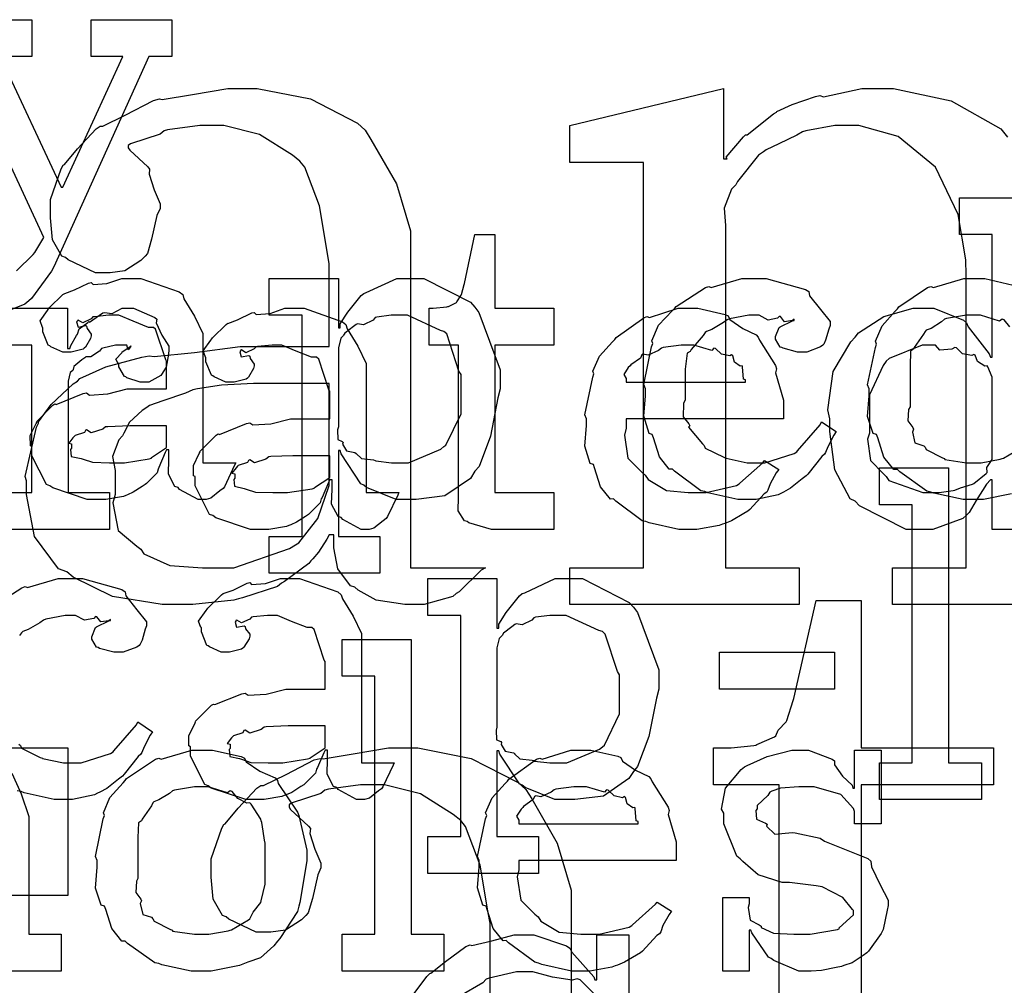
# Model space of a CAD drawing. Extents: x 0 to 8.5, y 0 to 11.
# Tile 297 of 379: x 3.601 to 3.972, y 6.853 to 7.217. Entities that reach past the tile are written whole.
import ezdxf

# ---------------------------------------------------------------- set-up
doc = ezdxf.new("R2010")
doc.units = 0
doc.layers.get('0').update_dxf_attribs({"linetype": 'CONTINUOUS'})

msp = doc.modelspace()

# ---------------------------------------------------------------- linework, layer by layer
at = {"color": 0}
for points in [[(3.57026, 7.21653), (3.60585, 7.21653), (3.60585, 7.20264), (3.59392, 7.20264), (3.61692, 7.15338), (3.61757, 7.15338), (3.64014, 7.20264), (3.62819, 7.20264), (3.62819, 7.21653), (3.65858, 7.21653), (3.65858, 7.20264), (3.6499, 7.20264), (3.6141, 7.12343), (3.61328, 7.12181), (3.60574, 7.11149), (3.60476, 7.11063), (3.60319, 7.10932), (3.59343, 7.10542)], [(3.60004, 7.12185), (3.60639, 7.12804), (3.60693, 7.12885), (3.6104, 7.1345), (3.57872, 7.20264)], [(4.01644, 6.9961), (3.93007, 6.9961), (3.93007, 7.00999), (3.95785, 7.00999), (3.95785, 7.12022), (3.95774, 7.12597), (3.95481, 7.14312), (3.94629, 7.16092), (3.93224, 7.17253), (3.91743, 7.17665), (3.91249, 7.17665), (3.90842, 7.17665), (3.89751, 7.17469), (3.89621, 7.17426), (3.8941, 7.17296), (3.88732, 7.16976), (3.88254, 7.16754), (3.88146, 7.16667), (3.87967, 7.16553), (3.87169, 7.15554), (3.87104, 7.15429), (3.86942, 7.15267), (3.86664, 7.14556), (3.86714, 7.13894), (3.86714, 7.13672), (3.86714, 7.00999), (3.89492, 7.00999), (3.89492, 6.9961), (3.80854, 6.9961), (3.80854, 7.00999), (3.80854, 7.00999), (3.83632, 7.00999), (3.83632, 7.16276), (3.80854, 7.16276), (3.80854, 7.17665), (3.86649, 7.19054), (3.86649, 7.16407), (3.86778, 7.16407), (3.86746, 7.16471), (3.87397, 7.17242), (3.87472, 7.17318), (3.87538, 7.17313), (3.88525, 7.18104), (3.88644, 7.18164), (3.8865, 7.18192), (3.89231, 7.18457), (3.90115, 7.18756), (3.90272, 7.18793), (3.90414, 7.18744), (3.91851, 7.19054), (3.92333, 7.19054), (3.93056, 7.19054), (3.95226, 7.18599), (3.97092, 7.17535), (3.97347, 7.17231)], [(3.99376, 7.02442), (3.96772, 7.02442), (3.96772, 7.04308), (3.96707, 7.04308), (3.9655, 7.04144), (3.96169, 7.03538), (3.95899, 7.03082), (3.95796, 7.02983), (3.9566, 7.02849), (3.94536, 7.02442), (3.94168, 7.02442), (3.94168, 7.02442), (3.93528, 7.02442), (3.91769, 7.03331), (3.91607, 7.03504), (3.91411, 7.03597), (3.90836, 7.04693), (3.90653, 7.06131), (3.90653, 7.06608), (3.90582, 7.06944), (3.90782, 7.08388), (3.91444, 7.09517), (3.91607, 7.0969), (3.91737, 7.09847), (3.92681, 7.10465), (3.93793, 7.10775), (3.94168, 7.10775), (3.94575, 7.10775), (3.95692, 7.10325), (3.95796, 7.10232), (3.95865, 7.10075), (3.96658, 7.0906), (3.96707, 7.08931), (3.96772, 7.08931), (3.96772, 7.13553), (3.95535, 7.13553), (3.95535, 7.14942), (3.98139, 7.14942)], [(3.97499, 7.03782), (3.96436, 7.03569), (3.96083, 7.03569), (3.96083, 7.03569), (3.95676, 7.03569), (3.94575, 7.03808), (3.94456, 7.03851), (3.94303, 7.03879), (3.93283, 7.04611), (3.93197, 7.04699), (3.93067, 7.04699), (3.92692, 7.05171), (3.92458, 7.05897), (3.92415, 7.06022), (3.9229, 7.0606), (3.92068, 7.067), (3.92133, 7.07482), (3.92133, 7.07736), (3.92068, 7.07894), (3.92367, 7.09304), (3.92415, 7.09429), (3.92372, 7.09538), (3.92617, 7.10113), (3.9311, 7.10667), (3.93197, 7.10753), (3.93246, 7.10829), (3.94331, 7.11556), (3.94456, 7.116), (3.94553, 7.11561), (3.95697, 7.11903), (3.96083, 7.11903), (3.96485, 7.11903), (3.97564, 7.11654)], [(3.59347, 7.10775), (3.61931, 7.10775), (3.61931, 7.09256), (3.62017, 7.09256), (3.62017, 7.09256), (3.6205, 7.09375), (3.62267, 7.09754), (3.62299, 7.09799), (3.62299, 7.09799), (3.62369, 7.09999), (3.6269, 7.10243), (3.62733, 7.10275), (3.62761, 7.10249), (3.63265, 7.10601), (3.63319, 7.10622), (3.63319, 7.10612), (3.63612, 7.10585), (3.63992, 7.10775), (3.64122, 7.10775), (3.64415, 7.10775), (3.65218, 7.10433), (3.65294, 7.10363), (3.65267, 7.10226), (3.65479, 7.0976), (3.6575, 7.09353), (3.6575, 7.09212), (3.65728, 7.0905), (3.65647, 7.08556), (3.65533, 7.08376), (3.65489, 7.08322), (3.65446, 7.08242), (3.6499, 7.07997), (3.64839, 7.07997), (3.6466, 7.07997), (3.64165, 7.0816), (3.64122, 7.08192), (3.64074, 7.08208), (3.63861, 7.08572), (3.63861, 7.08692), (3.63835, 7.08692), (3.63747, 7.08854), (3.63971, 7.09104), (3.63992, 7.09125), (3.63986, 7.09125), (3.63981, 7.09125), (3.64285, 7.09337), (3.64318, 7.09343), (3.64318, 7.09364), (3.64307, 7.09326), (3.64208, 7.09212), (3.6416, 7.09386), (3.64144, 7.09386), (3.64085, 7.09386), (3.63949, 7.09386), (3.63906, 7.09386), (3.63732, 7.09386), (3.63265, 7.09278), (3.63211, 7.09256), (3.63135, 7.09164), (3.6281, 7.08946), (3.62619, 7.08942), (3.62582, 7.08908), (3.62472, 7.08832), (3.62164, 7.08578), (3.62142, 7.08464), (3.62125, 7.08431), (3.62033, 7.08361), (3.61951, 7.08024), (3.61951, 7.0791), (3.61951, 7.03831), (3.63514, 7.03831), (3.63514, 7.02442), (3.59347, 7.02442)], [(3.97433, 7.10075), (3.97222, 7.1034), (3.97146, 7.10363), (3.97049, 7.10286), (3.96322, 7.10514), (3.96083, 7.10514), (3.95806, 7.10514), (3.95053, 7.10389), (3.94976, 7.10363), (3.94862, 7.10265), (3.94467, 7.10021), (3.94276, 7.0995), (3.94239, 7.09907), (3.94185, 7.09799), (3.93826, 7.09299), (3.93804, 7.09233), (3.93696, 7.09164), (3.93674, 7.08599), (3.93674, 7.0841), (3.93674, 7.07064), (3.93614, 7.06956), (3.93593, 7.06538), (3.93782, 7.06282), (3.93804, 7.06218), (3.93761, 7.06114), (3.93853, 7.05707), (3.94189, 7.05599), (3.94239, 7.05544), (3.94282, 7.05453), (3.949, 7.05138), (3.94976, 7.05111), (3.94982, 7.05072), (3.95806, 7.04958), (3.96083, 7.04958), (3.96083, 7.04958), (3.96349, 7.04958), (3.97071, 7.05089), (3.97146, 7.05111), (3.972, 7.05126), (3.97835, 7.05501)], [(3.59347, 7.03831), (3.60585, 7.03831), (3.60585, 7.09386), (3.59347, 7.09386)], [(3.59099, 6.99533), (3.60206, 7.00244), (3.60331, 7.00288), (3.60422, 7.0025), (3.61572, 7.00592), (3.61957, 7.00592), (3.62494, 7.00592), (3.63976, 7.00179), (3.64106, 7.00092), (3.64122, 6.99935), (3.64535, 6.99414), (3.64908, 6.98964), (3.64908, 6.98812), (3.64854, 6.98682), (3.64735, 6.98264), (3.64665, 6.98112), (3.64626, 6.98074), (3.64535, 6.98008), (3.64031, 6.97814), (3.63867, 6.97814), (3.63672, 6.97814), (3.63129, 6.9796), (3.63086, 6.97987), (3.63015, 6.98004), (3.62847, 6.98301), (3.62847, 6.984), (3.62847, 6.984), (3.62989, 6.98747), (3.63021, 6.98768), (3.63021, 6.98768), (3.63488, 6.98996), (3.63542, 6.99007), (3.63542, 6.9905), (3.63482, 6.99001), (3.63189, 6.98958), (3.63032, 6.99154), (3.62978, 6.9916), (3.62924, 6.99089), (3.62565, 6.99024), (3.62224, 6.99203), (3.6211, 6.99203), (3.61838, 6.99203), (3.61106, 6.99061), (3.61025, 6.99029), (3.60889, 6.98926), (3.60444, 6.98671), (3.60249, 6.98594), (3.602, 6.98551), (3.60118, 6.98443)], [(3.88747, 6.78386), (3.88747, 6.92817), (3.86274, 6.92817), (3.86274, 6.94206), (3.86621, 6.94206), (3.86931, 6.94206), (3.87782, 6.94299), (3.87858, 6.94314), (3.87901, 6.94331), (3.88569, 6.94629), (3.88618, 6.94661), (3.88618, 6.94661), (3.8871, 6.94874), (3.89008, 6.95193), (3.89031, 6.95247), (3.89031, 6.95247), (3.89268, 6.95996), (3.8929, 6.96072), (3.90136, 6.99761), (3.91829, 6.99761), (3.91829, 6.94206), (3.96821, 6.94206), (3.96821, 6.92817), (3.91829, 6.92817), (3.91829, 6.7615)], [(3.60097, 6.94353), (3.60157, 6.94299), (3.60194, 6.94194), (3.609, 6.93853), (3.60981, 6.93821), (3.60981, 6.93815), (3.61778, 6.93647), (3.62044, 6.93647), (3.62446, 6.93647), (3.63553, 6.93994), (3.6365, 6.9406), (3.63672, 6.94097), (3.64524, 6.95074), (3.64583, 6.95188), (3.65126, 6.94819), (3.65039, 6.94683), (3.64811, 6.94243), (3.64729, 6.94032), (3.64692, 6.93972), (3.64594, 6.93881), (3.64063, 6.93218), (3.63997, 6.93147), (3.63851, 6.93033), (3.63406, 6.92681), (3.63151, 6.9254), (3.63064, 6.92497), (3.62944, 6.92437), (3.62121, 6.92258), (3.61849, 6.92258), (3.61849, 6.92258), (3.61431, 6.92258), (3.60297, 6.92513), (3.60178, 6.92562), (3.60037, 6.92589)], [(3.597, 6.94206), (3.61936, 6.94206), (3.61936, 6.8865), (3.597, 6.8865)], [(3.77849, 6.84483), (3.77849, 6.87608), (3.77783, 6.87999), (3.77474, 6.89789), (3.76926, 6.91249), (3.76742, 6.91471), (3.76465, 6.91694), (3.75222, 6.92475), (3.73872, 6.92817), (3.73421, 6.92817), (3.72971, 6.92817), (3.71756, 6.92654), (3.71619, 6.92622), (3.71474, 6.92492), (3.70361, 6.92122), (3.70275, 6.92057), (3.70275, 6.91971), (3.70329, 6.91883), (3.71012, 6.9126), (3.71078, 6.91168), (3.71061, 6.90989), (3.71246, 6.90397), (3.71468, 6.89871), (3.71468, 6.89692), (3.71354, 6.89421), (3.71153, 6.88536), (3.70996, 6.87999), (3.70904, 6.8789), (3.70742, 6.87733), (3.70144, 6.87343), (3.6959, 6.87261), (3.69407, 6.87261), (3.69032, 6.87261), (3.68007, 6.8775), (3.6791, 6.87847), (3.67768, 6.87896), (3.67415, 6.8851), (3.67344, 6.89333), (3.67344, 6.89606), (3.67344, 6.90033), (3.6774, 6.91183), (3.67822, 6.91319), (3.67865, 6.91351), (3.68354, 6.91943), (3.6906, 6.92686), (3.69211, 6.92796), (3.69319, 6.9279), (3.70161, 6.93207), (3.71224, 6.93756), (3.71446, 6.93815), (3.71556, 6.93799), (3.72694, 6.93983), (3.74018, 6.94206), (3.74463, 6.94206), (3.75131, 6.94206), (3.77138, 6.93815), (3.78911, 6.92904), (3.79194, 6.92643), (3.79417, 6.92285), (3.80382, 6.90614), (3.80908, 6.88851), (3.80908, 6.8826), (3.80908, 6.7615)], [(3.59831, 6.93261), (3.60183, 6.92475), (3.60476, 6.91618), (3.60476, 6.91331), (3.60476, 6.87185), (3.61692, 6.87185), (3.61692, 6.85796), (3.57872, 6.85796)], [(3.74875, 6.84804), (3.75472, 6.8559), (3.75575, 6.85704), (3.75613, 6.85715), (3.76172, 6.86165), (3.76942, 6.86729), (3.77094, 6.86789), (3.77165, 6.86768), (3.77914, 6.86942), (3.7876, 6.87158), (3.79047, 6.87158), (3.79497, 6.87158), (3.80729, 6.86746), (3.80849, 6.8666), (3.80931, 6.86507), (3.81765, 6.85585), (3.81803, 6.85465), (3.81868, 6.85465), (3.81868, 6.87158), (3.83083, 6.87158), (3.83083, 6.84381)], [(3.81858, 6.84853), (3.8125, 6.85465), (3.81131, 6.85508), (3.80946, 6.8546), (3.80197, 6.85563), (3.79465, 6.85769), (3.79221, 6.85769), (3.78842, 6.85769), (3.7781, 6.85536), (3.77701, 6.85487), (3.77582, 6.85351), (3.76704, 6.84847)]]:
    msp.add_lwpolyline(points, dxfattribs=at)
for points in [[(3.66129, 6.9961), (3.655, 6.9961), (3.63629, 6.99918), (3.62147, 7.0064), (3.61897, 7.00846), (3.61594, 7.00956), (3.60682, 7.02181), (3.60379, 7.03754), (3.60379, 7.04275), (3.60335, 7.04443), (3.60758, 7.06293), (3.60835, 7.06446), (3.60829, 7.065), (3.61312, 7.07156), (3.62136, 7.07926), (3.6231, 7.08029), (3.62397, 7.08128), (3.63374, 7.08572), (3.64725, 7.08931), (3.65001, 7.08985), (3.65196, 7.08957), (3.6671, 7.09115), (3.68435, 7.09332), (3.69015, 7.09332), (3.71793, 7.09332), (3.71793, 7.12457), (3.71729, 7.12847), (3.71419, 7.14638), (3.70871, 7.16097), (3.70687, 7.16319), (3.7041, 7.16542), (3.69168, 7.17324), (3.67817, 7.17665), (3.67367, 7.17665), (3.66917, 7.17665), (3.65701, 7.17503), (3.65565, 7.17469), (3.65419, 7.17339), (3.64307, 7.16971), (3.64219, 7.16906), (3.64219, 7.16818), (3.64274, 7.16732), (3.64958, 7.16108), (3.65022, 7.16015), (3.65007, 7.15836), (3.65192, 7.15246), (3.65414, 7.14719), (3.65414, 7.1454), (3.653, 7.14268), (3.65099, 7.13385), (3.64942, 7.12847), (3.64849, 7.12739), (3.64686, 7.12582), (3.6409, 7.1219), (3.63536, 7.1211), (3.63351, 7.1211), (3.62978, 7.1211), (3.61951, 7.12597), (3.61854, 7.12696), (3.61714, 7.12744), (3.61361, 7.13357), (3.6129, 7.14182), (3.6129, 7.14453), (3.6129, 7.14882), (3.61686, 7.16032), (3.61768, 7.16168), (3.61811, 7.162), (3.62299, 7.16792), (3.63004, 7.17535), (3.63157, 7.17643), (3.63265, 7.17637), (3.64106, 7.18056), (3.65169, 7.18604), (3.65392, 7.18664), (3.655, 7.18647), (3.66639, 7.18832), (3.67964, 7.19054), (3.68408, 7.19054), (3.69075, 7.19054), (3.71083, 7.18664), (3.72857, 7.17751), (3.73139, 7.17492), (3.73361, 7.17133), (3.74328, 7.15462), (3.74854, 7.13699), (3.74854, 7.13108), (3.74854, 7.00999), (3.77675, 7.00999), (3.77512, 7.00906), (3.76682, 7.00092), (3.76568, 7.00022), (3.76449, 6.99918), (3.75364, 6.9961), (3.75006, 6.9961), (3.74642, 6.9961), (3.73557, 6.99772), (3.72879, 7.00151), (3.72749, 7.00261), (3.72586, 7.00319), (3.72114, 7.00956), (3.71967, 7.01753), (3.71967, 7.02018), (3.71967, 7.02235), (3.71793, 7.02235), (3.71696, 7.02072), (3.71386, 7.01585), (3.71169, 7.0134), (3.71099, 7.01258), (3.71018, 7.01161), (3.70101, 7.00478), (3.69993, 7.00413), (3.69846, 7.00288), (3.68522, 6.99869), (3.68365, 6.99826), (3.68192, 6.99772), (3.66644, 6.9961), (3.66129, 6.9961)], [(3.78207, 7.02442), (3.77903, 7.02442), (3.77046, 7.02696), (3.76992, 7.02746), (3.76888, 7.02772), (3.7665, 7.03142), (3.76665, 7.03662), (3.76665, 7.03831), (3.76665, 7.09386), (3.75558, 7.09386), (3.75558, 7.10775), (3.75711, 7.10775), (3.75711, 7.10775), (3.76221, 7.10829), (3.76253, 7.1084), (3.76286, 7.10846), (3.76579, 7.10997), (3.766, 7.11014), (3.766, 7.11014), (3.76764, 7.11268), (3.76774, 7.11296), (3.76774, 7.11296), (3.76872, 7.11669), (3.76882, 7.11708), (3.77274, 7.13553), (3.78033, 7.13553), (3.78033, 7.10775), (3.80246, 7.10775), (3.80246, 7.09386), (3.78033, 7.09386), (3.78033, 7.03831), (3.80246, 7.03831), (3.80246, 7.02442), (3.80149, 7.02442), (3.79926, 7.02442), (3.79856, 7.02442), (3.79731, 7.02442), (3.79449, 7.02442), (3.79357, 7.02442), (3.79215, 7.02442), (3.78896, 7.02442), (3.78792, 7.02442), (3.78646, 7.02442), (3.78315, 7.02442), (3.78207, 7.02442)], [(3.63146, 7.03569), (3.62674, 7.03569), (3.61372, 7.04004), (3.61257, 7.0409), (3.61133, 7.04139), (3.60585, 7.05214), (3.60585, 7.05567), (3.60531, 7.05593), (3.60525, 7.05985), (3.60747, 7.06435), (3.60781, 7.065), (3.60769, 7.06511), (3.61376, 7.07129), (3.61453, 7.07172), (3.61501, 7.0715), (3.62522, 7.07563), (3.62646, 7.07585), (3.62761, 7.07508), (3.63444, 7.07547), (3.64176, 7.07736), (3.64426, 7.07736), (3.65663, 7.07736), (3.65663, 7.08778), (3.65631, 7.08832), (3.65246, 7.09988), (3.65164, 7.10058), (3.64979, 7.10058), (3.64399, 7.10286), (3.63861, 7.10514), (3.63688, 7.10514), (3.63488, 7.10514), (3.62944, 7.1046), (3.62885, 7.10449), (3.62819, 7.10374), (3.62506, 7.10232), (3.62332, 7.10335), (3.62299, 7.10319), (3.62299, 7.10297), (3.62272, 7.10265), (3.62326, 7.10069), (3.62614, 7.10124), (3.62646, 7.10101), (3.62663, 7.1001), (3.62819, 7.09804), (3.62819, 7.09733), (3.62793, 7.09636), (3.62603, 7.0931), (3.6256, 7.09278), (3.62517, 7.09239), (3.62061, 7.09125), (3.61908, 7.09125), (3.61746, 7.09125), (3.61301, 7.09326), (3.61257, 7.09364), (3.61203, 7.09386), (3.60997, 7.0989), (3.60997, 7.10058), (3.60981, 7.10058), (3.60894, 7.10303), (3.61176, 7.10699), (3.61214, 7.10753), (3.61242, 7.10792), (3.61757, 7.11296), (3.61822, 7.11339), (3.61822, 7.11333), (3.6219, 7.11469), (3.62722, 7.11729), (3.62819, 7.11751), (3.6289, 7.11675), (3.63411, 7.11714), (3.63976, 7.11903), (3.64165, 7.11903), (3.64692, 7.11903), (3.6614, 7.11399), (3.66271, 7.11296), (3.66314, 7.11133), (3.66715, 7.10482), (3.67031, 7.09825), (3.67031, 7.09603), (3.67031, 7.04958), (3.68267, 7.04958), (3.68224, 7.04867), (3.67839, 7.04053), (3.6779, 7.03982), (3.67671, 7.03901), (3.67329, 7.03624), (3.6715, 7.03569), (3.67096, 7.03569), (3.66846, 7.03569), (3.66151, 7.0395), (3.66097, 7.04025), (3.65978, 7.04064), (3.65733, 7.04525), (3.6575, 7.05094), (3.6575, 7.05285), (3.6575, 7.05436), (3.65663, 7.05436), (3.65608, 7.05339), (3.65369, 7.04779), (3.65338, 7.04719), (3.65306, 7.04574), (3.64908, 7.04178), (3.6486, 7.04135), (3.64746, 7.04064), (3.64404, 7.03842), (3.64193, 7.03749), (3.64122, 7.03722), (3.64035, 7.03683), (3.63368, 7.03569), (3.63146, 7.03569)], [(3.69532, 7.02181), (3.70768, 7.02181), (3.70768, 7.10514), (3.69532, 7.10514), (3.69532, 7.11903), (3.72136, 7.11903), (3.72136, 7.10037), (3.722, 7.10037), (3.722, 7.10189), (3.72488, 7.10628), (3.72987, 7.11253), (3.7309, 7.11339), (3.73182, 7.11367), (3.74333, 7.11903), (3.74718, 7.11903), (3.75358, 7.11903), (3.77115, 7.11003), (3.77279, 7.10818), (3.77431, 7.10618), (3.78233, 7.08458), (3.78233, 7.07736), (3.78147, 7.074), (3.7786, 7.05951), (3.77436, 7.04818), (3.77279, 7.04633), (3.77111, 7.04368), (3.76144, 7.03706), (3.75071, 7.03569), (3.74718, 7.03569), (3.74311, 7.03569), (3.73193, 7.04025), (3.7309, 7.04113), (3.72982, 7.04161), (3.72244, 7.0529), (3.722, 7.05414), (3.72136, 7.05414), (3.72136, 7.02181), (3.73699, 7.02181), (3.73699, 7.00792), (3.69532, 7.00792), (3.69532, 7.02181)], [(3.87608, 7.03569), (3.8719, 7.03569), (3.86057, 7.03825), (3.85938, 7.03874), (3.85796, 7.03901), (3.84804, 7.04633), (3.84722, 7.04719), (3.84603, 7.04715), (3.84229, 7.05176), (3.84006, 7.05897), (3.83963, 7.06022), (3.83838, 7.0606), (3.83637, 7.06711), (3.83703, 7.07482), (3.83703, 7.07736), (3.83637, 7.079), (3.83936, 7.09326), (3.83985, 7.09451), (3.83942, 7.09554), (3.84196, 7.10135), (3.84717, 7.10688), (3.8481, 7.10775), (3.84858, 7.10846), (3.85965, 7.11556), (3.86089, 7.116), (3.86182, 7.11561), (3.87332, 7.11903), (3.87717, 7.11903), (3.88254, 7.11903), (3.89735, 7.1149), (3.89865, 7.11404), (3.89882, 7.11247), (3.90294, 7.10726), (3.90668, 7.10275), (3.90668, 7.10124), (3.90614, 7.09993), (3.90494, 7.09576), (3.90424, 7.09424), (3.90386, 7.09386), (3.90294, 7.09321), (3.89789, 7.09125), (3.89626, 7.09125), (3.89432, 7.09125), (3.88889, 7.09272), (3.88846, 7.09299), (3.88775, 7.09315), (3.88607, 7.09614), (3.88607, 7.09711), (3.88607, 7.09711), (3.88747, 7.10058), (3.88781, 7.10081), (3.88781, 7.10081), (3.89247, 7.10308), (3.89301, 7.10319), (3.89301, 7.10363), (3.89242, 7.10314), (3.88949, 7.10271), (3.88792, 7.10465), (3.88737, 7.10471), (3.88683, 7.104), (3.88325, 7.10335), (3.87983, 7.10514), (3.87869, 7.10514), (3.87597, 7.10514), (3.86865, 7.10374), (3.86783, 7.1034), (3.86649, 7.10238), (3.86203, 7.09983), (3.86008, 7.09907), (3.8596, 7.09864), (3.85878, 7.09754), (3.85428, 7.09218), (3.85394, 7.09147), (3.85271, 7.09082), (3.852, 7.08479), (3.852, 7.08279), (3.852, 7.07324), (3.8514, 7.07189), (3.85129, 7.06689), (3.8534, 7.06424), (3.85374, 7.06347), (3.85331, 7.06299), (3.85856, 7.05664), (3.85915, 7.0561), (3.85954, 7.05507), (3.8666, 7.05165), (3.8674, 7.05132), (3.8674, 7.05126), (3.87538, 7.04958), (3.87804, 7.04958), (3.88206, 7.04958), (3.89312, 7.05306), (3.8941, 7.05371), (3.89432, 7.0541), (3.90283, 7.06386), (3.90343, 7.065), (3.90886, 7.06131), (3.90799, 7.05994), (3.90571, 7.05556), (3.90489, 7.05344), (3.90451, 7.05285), (3.90354, 7.05192), (3.89822, 7.04531), (3.89757, 7.0446), (3.89611, 7.04346), (3.89165, 7.03993), (3.88911, 7.03851), (3.88824, 7.03808), (3.88704, 7.03749), (3.87879, 7.03569), (3.87608, 7.03569)], [(3.69293, 7.02442), (3.68821, 7.02442), (3.67518, 7.02875), (3.67404, 7.02962), (3.67279, 7.03011), (3.66732, 7.04085), (3.66732, 7.04438), (3.66678, 7.04465), (3.66672, 7.04856), (3.66894, 7.05306), (3.66928, 7.05371), (3.66917, 7.05382), (3.67524, 7.06), (3.676, 7.06044), (3.67649, 7.06022), (3.68668, 7.06435), (3.68793, 7.06456), (3.68907, 7.06381), (3.6959, 7.06418), (3.70324, 7.06608), (3.70574, 7.06608), (3.7181, 7.06608), (3.7181, 7.0765), (3.71778, 7.07704), (3.71392, 7.0886), (3.71311, 7.08931), (3.71126, 7.08931), (3.70546, 7.09158), (3.70008, 7.09386), (3.69835, 7.09386), (3.69635, 7.09386), (3.69092, 7.09332), (3.69032, 7.09321), (3.68967, 7.09244), (3.68653, 7.09104), (3.68479, 7.09207), (3.68446, 7.0919), (3.68446, 7.09169), (3.68419, 7.09136), (3.68474, 7.08942), (3.68761, 7.08996), (3.68793, 7.08974), (3.6881, 7.08882), (3.68967, 7.08675), (3.68967, 7.08604), (3.6894, 7.08507), (3.6875, 7.08182), (3.68707, 7.08149), (3.68664, 7.08111), (3.68207, 7.07997), (3.68056, 7.07997), (3.67893, 7.07997), (3.67449, 7.08197), (3.67404, 7.08236), (3.6735, 7.08257), (3.67144, 7.08762), (3.67144, 7.08931), (3.67128, 7.08931), (3.67042, 7.09174), (3.67324, 7.09571), (3.67361, 7.09625), (3.67389, 7.09663), (3.67904, 7.10167), (3.67969, 7.10211), (3.67969, 7.10206), (3.68338, 7.1034), (3.68869, 7.10601), (3.68967, 7.10622), (3.69038, 7.10547), (3.69558, 7.10585), (3.70122, 7.10775), (3.70313, 7.10775), (3.70839, 7.10775), (3.72287, 7.10271), (3.72418, 7.10167), (3.72461, 7.10004), (3.72863, 7.09353), (3.73178, 7.08697), (3.73178, 7.08475), (3.73178, 7.03831), (3.74414, 7.03831), (3.74371, 7.03738), (3.73986, 7.02924), (3.73936, 7.02854), (3.73817, 7.02772), (3.73475, 7.02496), (3.73296, 7.02442), (3.73242, 7.02442), (3.72993, 7.02442), (3.72299, 7.02821), (3.72244, 7.02897), (3.72125, 7.02935), (3.71881, 7.03396), (3.71897, 7.03965), (3.71897, 7.04156), (3.71897, 7.04308), (3.7181, 7.04308), (3.71756, 7.0421), (3.71517, 7.03651), (3.71485, 7.03592), (3.71451, 7.03444), (3.71056, 7.03049), (3.71007, 7.03006), (3.70893, 7.02935), (3.70551, 7.02713), (3.7034, 7.02621), (3.70269, 7.02593), (3.70182, 7.02556), (3.69515, 7.02442), (3.69293, 7.02442)], [(3.74328, 7.04958), (3.74772, 7.04958), (3.75999, 7.05469), (3.76107, 7.05567), (3.76188, 7.05621), (3.76758, 7.06803), (3.76758, 7.07194), (3.76758, 7.08279), (3.76676, 7.08404), (3.76215, 7.0981), (3.76107, 7.09907), (3.75976, 7.09944), (3.7474, 7.10514), (3.74328, 7.10514), (3.74126, 7.10514), (3.73589, 7.10444), (3.73525, 7.10428), (3.73443, 7.10335), (3.73085, 7.10157), (3.72857, 7.10194), (3.72808, 7.10167), (3.727, 7.10086), (3.72379, 7.09842), (3.72325, 7.0976), (3.7231, 7.09733), (3.72222, 7.09646), (3.72136, 7.09289), (3.72136, 7.09169), (3.72136, 7.06304), (3.72103, 7.06196), (3.72114, 7.05826), (3.72282, 7.05761), (3.7231, 7.05718), (3.72293, 7.05653), (3.72444, 7.05404), (3.72754, 7.05339), (3.72808, 7.05306), (3.72803, 7.053), (3.73004, 7.05111), (3.7346, 7.05062), (3.73525, 7.05046), (3.73546, 7.05024), (3.74132, 7.04958), (3.74328, 7.04958)], [(3.85368, 7.02442), (3.84956, 7.02442), (3.83838, 7.02696), (3.83718, 7.02746), (3.83578, 7.02772), (3.82585, 7.03504), (3.82503, 7.03592), (3.82383, 7.03586), (3.8201, 7.04047), (3.81787, 7.04769), (3.81743, 7.04893), (3.81619, 7.04932), (3.81418, 7.05583), (3.81483, 7.06353), (3.81483, 7.06608), (3.81418, 7.06765), (3.81717, 7.08176), (3.81765, 7.08301), (3.81722, 7.08404), (3.81967, 7.08968), (3.8246, 7.09517), (3.82547, 7.09603), (3.82596, 7.09679), (3.83643, 7.10422), (3.83762, 7.10471), (3.8386, 7.10433), (3.84939, 7.10775), (3.85303, 7.10775), (3.85682, 7.10775), (3.86708, 7.10542), (3.86822, 7.10493), (3.86887, 7.10357), (3.87369, 7.10015), (3.87875, 7.09776), (3.8795, 7.0969), (3.87999, 7.09581), (3.88601, 7.08615), (3.88644, 7.08496), (3.88607, 7.08339), (3.88906, 7.07319), (3.88906, 7.06976), (3.88906, 7.06608), (3.82981, 7.06608), (3.82981, 7.06261), (3.8291, 7.06), (3.83046, 7.05122), (3.83578, 7.0459), (3.83697, 7.04482), (3.838, 7.04318), (3.845, 7.03911), (3.85314, 7.03831), (3.85585, 7.03831), (3.85997, 7.03831), (3.87131, 7.04101), (3.87235, 7.04156), (3.87256, 7.04189), (3.88129, 7.04958), (3.88189, 7.05046), (3.88732, 7.04699), (3.88633, 7.04579), (3.88406, 7.04161), (3.88319, 7.03917), (3.88276, 7.03851), (3.88178, 7.03782), (3.87631, 7.0319), (3.8756, 7.03136), (3.87408, 7.03043), (3.86951, 7.02772), (3.86692, 7.02669), (3.86604, 7.02636), (3.86486, 7.02588), (3.85644, 7.02442), (3.85368, 7.02442)], [(3.82981, 7.07997), (3.87472, 7.07997), (3.87472, 7.08083), (3.87397, 7.08111), (3.87364, 7.08567), (3.87343, 7.08604), (3.87272, 7.08599), (3.87056, 7.08751), (3.86996, 7.0899), (3.86951, 7.09017), (3.86882, 7.08979), (3.86567, 7.09044), (3.86344, 7.09267), (3.86279, 7.09278), (3.86208, 7.0919), (3.85525, 7.09386), (3.85303, 7.09386), (3.85053, 7.09386), (3.84375, 7.09299), (3.84304, 7.09278), (3.84196, 7.0919), (3.838, 7.09011), (3.8361, 7.09044), (3.83567, 7.09017), (3.83512, 7.08903), (3.83154, 7.08649), (3.83132, 7.08604), (3.83057, 7.08544), (3.82889, 7.08279), (3.82981, 7.08132), (3.82981, 7.08083), (3.82981, 7.07997)], [(3.94581, 7.03831), (3.94775, 7.03831), (3.95296, 7.03907), (3.95361, 7.03917), (3.95361, 7.03917), (3.95574, 7.04015), (3.96024, 7.0415), (3.96078, 7.04178), (3.96078, 7.04178), (3.96544, 7.04551), (3.96576, 7.0459), (3.96576, 7.0459), (3.96571, 7.04775), (3.96772, 7.05078), (3.96772, 7.05176), (3.96772, 7.0804), (3.96772, 7.08182), (3.9661, 7.08567), (3.96576, 7.08604), (3.9649, 7.08599), (3.96213, 7.08768), (3.96132, 7.09011), (3.96078, 7.09039), (3.95996, 7.09), (3.95654, 7.0906), (3.95426, 7.09289), (3.95361, 7.09299), (3.95242, 7.09239), (3.94797, 7.09201), (3.94635, 7.09386), (3.94581, 7.09386), (3.94129, 7.09386), (3.92887, 7.08882), (3.92779, 7.08778), (3.9266, 7.08615), (3.9215, 7.07519), (3.9215, 7.0715), (3.9215, 7.06065), (3.92074, 7.05838), (3.92188, 7.0504), (3.92671, 7.04542), (3.92779, 7.04438), (3.92871, 7.04286), (3.94151, 7.03831), (3.94581, 7.03831)], [(3.67432, 7.00999), (3.68201, 7.00999), (3.70296, 7.01725), (3.70514, 7.01867), (3.70649, 7.01942), (3.7136, 7.02854), (3.71793, 7.04101), (3.71793, 7.04514), (3.71793, 7.07943), (3.69342, 7.07943), (3.68935, 7.07943), (3.67725, 7.07883), (3.66829, 7.07747), (3.6665, 7.07704), (3.66379, 7.07579), (3.65522, 7.07286), (3.65022, 7.07107), (3.64914, 7.07032), (3.64735, 7.06922), (3.64264, 7.06489), (3.64046, 7.06076), (3.64003, 7.05968), (3.63861, 7.05817), (3.63624, 7.05186), (3.63721, 7.04665), (3.63721, 7.04492), (3.63721, 7.03754), (3.63639, 7.03444), (3.63835, 7.02399), (3.64535, 7.01812), (3.64697, 7.01693), (3.64806, 7.01519), (3.65788, 7.01085), (3.67019, 7.00999), (3.67432, 7.00999)], [(3.63732, 7.04958), (3.64074, 7.04958), (3.65001, 7.05106), (3.65099, 7.05132), (3.65093, 7.05149), (3.65663, 7.05528), (3.65663, 7.05653), (3.65663, 7.06347), (3.64578, 7.06347), (3.64274, 7.06347), (3.63444, 7.06315), (3.63363, 7.06304), (3.63254, 7.06218), (3.62825, 7.06082), (3.62646, 7.0619), (3.62603, 7.06174), (3.62565, 7.06093), (3.62213, 7.05979), (3.6219, 7.05957), (3.62131, 7.05897), (3.61974, 7.05692), (3.62082, 7.05664), (3.62082, 7.05653), (3.62082, 7.05501), (3.62044, 7.05458), (3.62071, 7.05197), (3.6244, 7.05117), (3.62517, 7.05089), (3.62517, 7.05089), (3.62864, 7.04975), (3.63514, 7.04958), (3.63732, 7.04958)], [(3.69879, 7.03831), (3.70221, 7.03831), (3.71149, 7.03976), (3.71246, 7.04004), (3.7124, 7.04021), (3.7181, 7.044), (3.7181, 7.04525), (3.7181, 7.05219), (3.70725, 7.05219), (3.70421, 7.05219), (3.6959, 7.05186), (3.6951, 7.05176), (3.69401, 7.05089), (3.68972, 7.04953), (3.68793, 7.05062), (3.6875, 7.05046), (3.68712, 7.04964), (3.6836, 7.0485), (3.68338, 7.04829), (3.68278, 7.04769), (3.68121, 7.04563), (3.68229, 7.04536), (3.68229, 7.04525), (3.68229, 7.04372), (3.68192, 7.04329), (3.68218, 7.04069), (3.68587, 7.03988), (3.68664, 7.03961), (3.68664, 7.03961), (3.69011, 7.03847), (3.69661, 7.03831), (3.69879, 7.03831)], [(3.92518, 6.93647), (3.93756, 6.93647), (3.93756, 7.03369), (3.92518, 7.03369), (3.92518, 7.04758), (3.95122, 7.04758), (3.95122, 6.93647), (3.9636, 6.93647), (3.9636, 6.92258), (3.92518, 6.92258), (3.92518, 6.93647)], [(3.69119, 6.92258), (3.68647, 6.92258), (3.67344, 6.92692), (3.67231, 6.92779), (3.67106, 6.92828), (3.66558, 6.93901), (3.66558, 6.94254), (3.66504, 6.94282), (3.66499, 6.94672), (3.66721, 6.95122), (3.66754, 6.95188), (3.66743, 6.95199), (3.6735, 6.95817), (3.67426, 6.95861), (3.67475, 6.95839), (3.68494, 6.96251), (3.68619, 6.96272), (3.68733, 6.96197), (3.69417, 6.96235), (3.7015, 6.96425), (3.704, 6.96425), (3.71636, 6.96425), (3.71636, 6.97467), (3.71604, 6.97521), (3.71218, 6.98676), (3.71137, 6.98747), (3.70953, 6.98747), (3.70372, 6.98975), (3.69835, 6.99203), (3.69661, 6.99203), (3.69461, 6.99203), (3.68918, 6.99149), (3.68858, 6.99138), (3.68793, 6.99061), (3.68479, 6.98921), (3.68306, 6.99024), (3.68272, 6.99007), (3.68272, 6.98986), (3.68246, 6.98953), (3.683, 6.98757), (3.68587, 6.98812), (3.68619, 6.9879), (3.68636, 6.98699), (3.68793, 6.98492), (3.68793, 6.98421), (3.68767, 6.98324), (3.68576, 6.97999), (3.68533, 6.97965), (3.6849, 6.97928), (3.68033, 6.97814), (3.67882, 6.97814), (3.67719, 6.97814), (3.67275, 6.98014), (3.67231, 6.98053), (3.67176, 6.98074), (3.66971, 6.98579), (3.66971, 6.98747), (3.66954, 6.98747), (3.66868, 6.9899), (3.6715, 6.99387), (3.67188, 6.99442), (3.67215, 6.99479), (3.67731, 6.99983), (3.67796, 7.00028), (3.67796, 7.00022), (3.68164, 7.00157), (3.68696, 7.00418), (3.68793, 7.00439), (3.68864, 7.00364), (3.69385, 7.00401), (3.69949, 7.00592), (3.70139, 7.00592), (3.70665, 7.00592), (3.72114, 7.00087), (3.72244, 6.99983), (3.72287, 6.99821), (3.72689, 6.99169), (3.73004, 6.98514), (3.73004, 6.98292), (3.73004, 6.93647), (3.7424, 6.93647), (3.74197, 6.93554), (3.73812, 6.9274), (3.73763, 6.92671), (3.73643, 6.92589), (3.73301, 6.92313), (3.73122, 6.92258), (3.73068, 6.92258), (3.72819, 6.92258), (3.72125, 6.92638), (3.72071, 6.92714), (3.71951, 6.92751), (3.71707, 6.93213), (3.71724, 6.93782), (3.71724, 6.93972), (3.71724, 6.94125), (3.71636, 6.94125), (3.71582, 6.94026), (3.71343, 6.93468), (3.71311, 6.93408), (3.71278, 6.93261), (3.70882, 6.92865), (3.70833, 6.92822), (3.70719, 6.92751), (3.70378, 6.92529), (3.70167, 6.92437), (3.70096, 6.9241), (3.70008, 6.92372), (3.69342, 6.92258), (3.69119, 6.92258)], [(3.75504, 6.90869), (3.76742, 6.90869), (3.76742, 6.99203), (3.75504, 6.99203), (3.75504, 7.00592), (3.78108, 7.00592), (3.78108, 6.98725), (3.78174, 6.98725), (3.78174, 6.98876), (3.78461, 6.99317), (3.78961, 6.9994), (3.79064, 7.00028), (3.79156, 7.00054), (3.80306, 7.00592), (3.80692, 7.00592), (3.81332, 7.00592), (3.83089, 6.9969), (3.83251, 6.99507), (3.83404, 6.99306), (3.84207, 6.97146), (3.84207, 6.96425), (3.84119, 6.96089), (3.83832, 6.9464), (3.8341, 6.93506), (3.83251, 6.93321), (3.83083, 6.93056), (3.82118, 6.92393), (3.81044, 6.92258), (3.80692, 6.92258), (3.80285, 6.92258), (3.79167, 6.92714), (3.79064, 6.928), (3.78956, 6.9285), (3.78217, 6.93978), (3.78174, 6.94103), (3.78108, 6.94103), (3.78108, 6.90869), (3.79671, 6.90869), (3.79671, 6.89481), (3.75504, 6.89481), (3.75504, 6.90869)], [(3.803, 6.93647), (3.80746, 6.93647), (3.81972, 6.94157), (3.82081, 6.94254), (3.82161, 6.94308), (3.82731, 6.95492), (3.82731, 6.95882), (3.82731, 6.96967), (3.8265, 6.97092), (3.82189, 6.98497), (3.82081, 6.98594), (3.8195, 6.98633), (3.80713, 6.99203), (3.803, 6.99203), (3.801, 6.99203), (3.79563, 6.99132), (3.79497, 6.99115), (3.79417, 6.99024), (3.79058, 6.98844), (3.78831, 6.98882), (3.78782, 6.98856), (3.78674, 6.98774), (3.78353, 6.98529), (3.78299, 6.98449), (3.78282, 6.98421), (3.78196, 6.98335), (3.78108, 6.97976), (3.78108, 6.97857), (3.78108, 6.94993), (3.78076, 6.94883), (3.78087, 6.94515), (3.78256, 6.9445), (3.78282, 6.94407), (3.78267, 6.94342), (3.78418, 6.94092), (3.78728, 6.94026), (3.78782, 6.93994), (3.78776, 6.93989), (3.78976, 6.93799), (3.79432, 6.9375), (3.79497, 6.93733), (3.79519, 6.93712), (3.80106, 6.93647), (3.803, 6.93647)], [(3.72271, 6.87185), (3.73508, 6.87185), (3.73508, 6.96907), (3.72271, 6.96907), (3.72271, 6.98296), (3.74875, 6.98296), (3.74875, 6.87185), (3.76112, 6.87185), (3.76112, 6.85796), (3.72271, 6.85796), (3.72271, 6.87185)], [(3.8649, 6.97814), (3.90831, 6.97814), (3.90831, 6.96425), (3.8649, 6.96425), (3.8649, 6.97814)], [(3.69706, 6.93647), (3.70047, 6.93647), (3.70975, 6.93793), (3.71072, 6.93821), (3.71067, 6.93837), (3.71636, 6.94217), (3.71636, 6.94342), (3.71636, 6.95036), (3.70551, 6.95036), (3.70247, 6.95036), (3.69417, 6.95003), (3.69336, 6.94993), (3.69228, 6.94906), (3.68799, 6.94769), (3.68619, 6.94879), (3.68576, 6.94862), (3.68539, 6.94781), (3.68186, 6.94667), (3.68164, 6.94646), (3.68104, 6.94586), (3.67947, 6.94379), (3.68056, 6.94353), (3.68056, 6.94342), (3.68056, 6.94189), (3.68018, 6.94146), (3.68044, 6.93886), (3.68414, 6.93804), (3.6849, 6.93778), (3.6849, 6.93778), (3.68837, 6.93664), (3.69488, 6.93647), (3.69706, 6.93647)], [(3.66992, 6.85796), (3.66585, 6.85796), (3.65483, 6.86035), (3.65365, 6.86079), (3.65213, 6.86106), (3.64193, 6.86838), (3.64106, 6.86925), (3.63976, 6.86925), (3.63601, 6.87397), (3.63368, 6.88124), (3.63325, 6.88249), (3.632, 6.88286), (3.62978, 6.88926), (3.63043, 6.89708), (3.63043, 6.89963), (3.62978, 6.90121), (3.63276, 6.91531), (3.63325, 6.91656), (3.63282, 6.91764), (3.63525, 6.92339), (3.64019, 6.92893), (3.64106, 6.92979), (3.64154, 6.93056), (3.6524, 6.93782), (3.65365, 6.93826), (3.65462, 6.93788), (3.66607, 6.94129), (3.66992, 6.94129), (3.67393, 6.94129), (3.68474, 6.93881), (3.68599, 6.93826), (3.68658, 6.9369), (3.69179, 6.93338), (3.69749, 6.93078), (3.69835, 6.92979), (3.69868, 6.92871), (3.70589, 6.91786), (3.70638, 6.91656), (3.70687, 6.91504), (3.70942, 6.90349), (3.70942, 6.89963), (3.70915, 6.89806), (3.70687, 6.88379), (3.70638, 6.88249), (3.70589, 6.88037), (3.69922, 6.87022), (3.69835, 6.86925), (3.69706, 6.86751), (3.69194, 6.86301), (3.68718, 6.86133), (3.68599, 6.86079), (3.68408, 6.86008), (3.67344, 6.85796), (3.66992, 6.85796)], [(3.81326, 6.85796), (3.80914, 6.85796), (3.79796, 6.86051), (3.79676, 6.861), (3.79536, 6.86128), (3.78543, 6.8686), (3.78461, 6.86947), (3.78342, 6.86942), (3.77968, 6.87403), (3.77746, 6.88124), (3.77701, 6.88249), (3.77576, 6.88286), (3.77376, 6.88938), (3.77442, 6.89708), (3.77442, 6.89963), (3.77376, 6.90121), (3.77675, 6.91531), (3.77724, 6.91656), (3.77681, 6.91758), (3.77924, 6.92324), (3.78418, 6.92871), (3.78504, 6.92958), (3.78554, 6.93033), (3.79601, 6.93778), (3.79719, 6.93826), (3.79818, 6.93788), (3.80897, 6.94129), (3.81261, 6.94129), (3.8164, 6.94129), (3.82667, 6.93896), (3.82781, 6.93847), (3.82844, 6.93712), (3.83328, 6.93371), (3.83832, 6.93132), (3.83908, 6.93044), (3.83957, 6.92936), (3.8456, 6.91971), (3.84603, 6.91851), (3.84565, 6.91694), (3.84864, 6.90674), (3.84864, 6.90332), (3.84864, 6.89963), (3.78939, 6.89963), (3.78939, 6.89615), (3.78868, 6.89356), (3.79004, 6.88476), (3.79536, 6.87944), (3.79656, 6.87836), (3.79758, 6.87674), (3.80458, 6.87267), (3.81272, 6.87185), (3.81543, 6.87185), (3.81956, 6.87185), (3.83089, 6.87457), (3.83192, 6.87511), (3.83214, 6.87543), (3.84088, 6.88314), (3.84147, 6.884), (3.8469, 6.88053), (3.84592, 6.87935), (3.84364, 6.87517), (3.84278, 6.87272), (3.84233, 6.87207), (3.84136, 6.87136), (3.83589, 6.86546), (3.83518, 6.8649), (3.83365, 6.86399), (3.8291, 6.86128), (3.8265, 6.86025), (3.82563, 6.85992), (3.82443, 6.85943), (3.81603, 6.85796), (3.81326, 6.85796)], [(3.89828, 6.85796), (3.89481, 6.85796), (3.88536, 6.86199), (3.88439, 6.86274), (3.8834, 6.86317), (3.87711, 6.8724), (3.87679, 6.87337), (3.87614, 6.87337), (3.87614, 6.85796), (3.86615, 6.85796), (3.86615, 6.88574), (3.87614, 6.88574), (3.87614, 6.88336), (3.87571, 6.882), (3.87646, 6.87722), (3.87993, 6.87543), (3.88069, 6.87489), (3.88058, 6.87446), (3.88531, 6.87224), (3.8929, 6.87185), (3.89546, 6.87185), (3.89914, 6.87185), (3.90935, 6.87369), (3.91021, 6.87403), (3.91004, 6.87424), (3.91542, 6.87913), (3.91542, 6.88075), (3.9151, 6.88124), (3.9114, 6.88569), (3.90365, 6.88976), (3.90132, 6.89008), (3.89133, 6.89139), (3.88861, 6.89139), (3.8795, 6.89421), (3.87369, 6.89925), (3.87267, 6.90028), (3.87142, 6.90132), (3.8666, 6.91342), (3.8666, 6.91743), (3.86572, 6.919), (3.86724, 6.92697), (3.8731, 6.93397), (3.8744, 6.935), (3.87532, 6.93544), (3.88292, 6.93881), (3.89214, 6.94129), (3.89524, 6.94129), (3.89849, 6.94129), (3.90739, 6.93788), (3.90826, 6.93718), (3.90826, 6.93576), (3.91124, 6.93147), (3.91488, 6.92806), (3.91521, 6.92697), (3.91585, 6.92697), (3.91585, 6.94129), (3.92583, 6.94129), (3.92583, 6.91351), (3.91585, 6.91351), (3.91585, 6.91808), (3.91547, 6.91928), (3.91064, 6.92453), (3.90056, 6.9274), (3.89719, 6.9274), (3.89486, 6.9274), (3.88797, 6.92692), (3.88471, 6.92578), (3.88396, 6.92546), (3.88314, 6.92415), (3.87918, 6.92042), (3.87918, 6.91917), (3.87869, 6.91851), (3.8789, 6.91525), (3.88222, 6.91374), (3.88286, 6.91331), (3.88265, 6.91265), (3.88585, 6.90956), (3.89236, 6.91021), (3.8935, 6.91004), (3.90283, 6.9081), (3.90451, 6.90696), (3.92085, 6.90044), (3.92193, 6.89942), (3.92215, 6.89729), (3.92551, 6.89051), (3.92844, 6.88465), (3.92844, 6.88271), (3.92817, 6.88097), (3.9266, 6.87369), (3.92626, 6.87294), (3.92589, 6.87213), (3.92106, 6.8655), (3.92042, 6.8649), (3.91911, 6.86388), (3.91493, 6.86111), (3.91178, 6.86003), (3.91086, 6.85969), (3.90896, 6.85932), (3.90332, 6.85818), (3.89953, 6.85796), (3.89828, 6.85796)], [(3.66992, 6.87185), (3.67258, 6.87185), (3.67979, 6.87315), (3.68056, 6.87337), (3.6811, 6.87354), (3.68744, 6.87728), (3.68793, 6.87771), (3.68793, 6.87771), (3.68929, 6.88021), (3.69206, 6.88385), (3.69228, 6.88444), (3.69228, 6.88444), (3.69379, 6.89079), (3.69379, 6.8929), (3.69379, 6.90636), (3.69363, 6.90657), (3.69249, 6.91401), (3.69228, 6.91461), (3.69206, 6.91521), (3.68842, 6.9209), (3.68793, 6.92133), (3.68685, 6.92122), (3.68343, 6.92301), (3.68132, 6.92567), (3.68056, 6.92589), (3.67958, 6.92513), (3.67231, 6.9274), (3.66992, 6.9274), (3.66715, 6.9274), (3.65961, 6.92617), (3.65886, 6.92589), (3.65771, 6.92492), (3.65375, 6.92247), (3.65186, 6.92176), (3.65147, 6.92133), (3.65093, 6.92025), (3.64735, 6.91525), (3.64714, 6.91461), (3.64606, 6.9139), (3.64583, 6.90826), (3.64583, 6.90636), (3.64583, 6.8929), (3.64524, 6.89182), (3.64501, 6.88764), (3.64692, 6.8851), (3.64714, 6.88444), (3.64671, 6.8834), (3.64762, 6.87935), (3.65099, 6.87825), (3.65147, 6.87771), (3.65192, 6.87679), (3.6581, 6.87364), (3.65886, 6.87337), (3.6589, 6.87299), (3.66715, 6.87185), (3.66992, 6.87185)], [(3.78939, 6.91351), (3.83431, 6.91351), (3.83431, 6.91439), (3.83356, 6.91465), (3.83322, 6.91922), (3.83301, 6.9196), (3.83231, 6.91954), (3.83014, 6.92106), (3.82954, 6.92344), (3.8291, 6.92372), (3.8284, 6.92333), (3.82525, 6.92399), (3.82303, 6.92622), (3.82238, 6.92632), (3.82167, 6.92546), (3.81483, 6.9274), (3.81261, 6.9274), (3.81011, 6.9274), (3.80333, 6.92654), (3.80263, 6.92632), (3.80154, 6.92546), (3.79758, 6.92367), (3.79568, 6.92399), (3.79525, 6.92372), (3.79471, 6.92258), (3.79113, 6.92003), (3.7909, 6.9196), (3.79015, 6.919), (3.78847, 6.91635), (3.78939, 6.91488), (3.78939, 6.91439), (3.78939, 6.91351)]]:
    msp.add_lwpolyline(points, close=True, dxfattribs=at)

doc.saveas('drawing.dxf')
